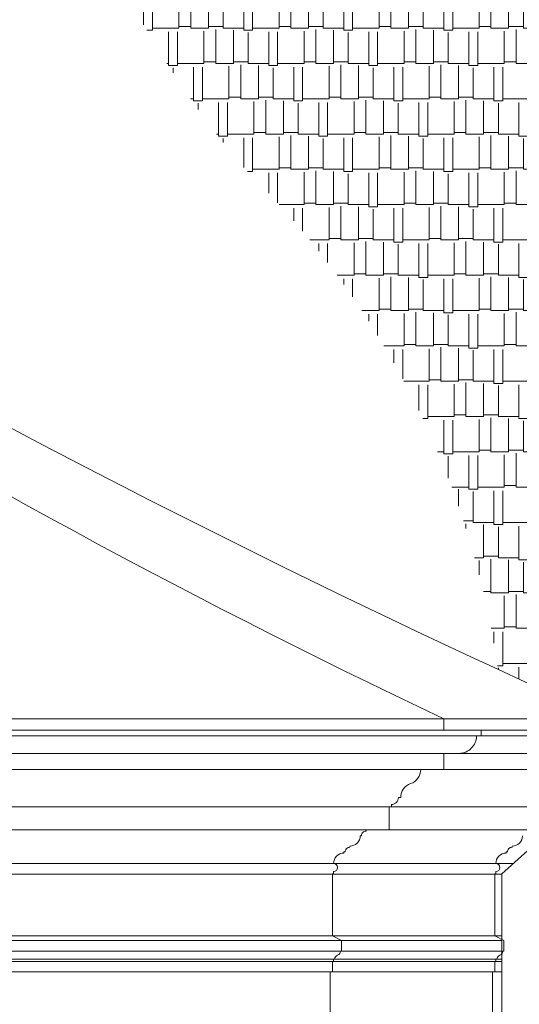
# Model space of a CAD drawing. Header units: millimetres. Extents: x 402 to 79005, y -7782 to 89952.
# Tile 327 of 426: x 40013 to 40228, y 25447 to 25872. Entities that reach past the tile are written whole.
import ezdxf

# ---------------------------------------------------------------- set-up
doc = ezdxf.new("R2010")
doc.units = ezdxf.units.MM
doc.header["$LTSCALE"] = 10
doc.layers.get('0').update_dxf_attribs({"lineweight": 0})

msp = doc.modelspace()

# ---------------------------------------------------------------- hatches: boundary and pattern name
h = msp.add_hatch()
h.set_pattern_fill('AR-RSHKE', color=256, scale=0.05, style=0)
h.set_pattern_definition([(0, (55296.495, 13905.38), (32.385, 15.24), [7.62, -6.35, 8.89, -3.81, 11.43, -5.08]), (0, (55304.115, 13906.015), (32.385, 15.24), [6.35, -24.13, 5.08, -7.62]), (0, (55319.355, 13904.428), (32.385, 15.24), [3.81, -39.37]), (90, (55296.495, 13905.38), (-10.795, 15.24), [14.605, -46.355]), (90, (55304.115, 13905.38), (-10.795, 15.24), [14.2875, -46.6725]), (90, (55310.465, 13905.38), (-10.795, 15.24), [13.335, -47.625]), (90, (55319.355, 13904.428), (-10.795, 15.24), [14.605, -46.355]), (90, (55323.165, 13904.428), (-10.795, 15.24), [14.605, -46.355]), (90, (55334.595, 13905.38), (-10.795, 15.24), [13.97, -46.99])])
h.paths.add_polyline_path([(40245.99, 25953.223), (40030.547, 25953.223, 0.1042968), (40109.799, 25807.905, -0.1650836), (40218.944, 25591.931, 0.0028634), (40265.561, 25570.64), (40440.561, 25570.64, -0.0661721)])
h.paths.add_polyline_path([(40110.978, 26172.996), (40027.494, 26172.996, 0.1255959), (40024.76, 25974.649), (40264.963, 25974.649)])

# ---------------------------------------------------------------- linework, layer by layer
at = {"color": 7}
msp.add_line((39726.561, 25570.64), (40510.564, 25570.64), dxfattribs=at)
for p, q in [((40195.561, 25570.64), (40195.561, 25565.72)), ((40255.568, 25548.72), (39716.568, 25548.72)), ((40252.836, 25532.685), (39704.727, 25532.685)), ((40241.72, 25522.685), (39692.366, 25522.685)), ((40225.602, 25508.185), (39680.159, 25508.185)), ((39679.677, 25503.605), (40220.599, 25503.605)), ((40220.599, 25476.903), (40009.427, 25476.903)), ((40009.427, 25474.903), (40220.599, 25474.903)), ((40220.599, 25470.403), (40009.427, 25470.403)), ((40220.599, 25466.903), (40009.427, 25466.903)), ((40220.599, 25465.903), (40009.427, 25465.903)), ((40220.599, 25461.403), (40009.427, 25461.403))]:
    msp.add_line(p, q)
for points in [[(39743.598, 25565.72), (40211.613, 25565.72), (40211.613, 25563.235), (39743.598, 25563.235)], [(40211.613, 25565.72), (40281.613, 25565.72), (40281.613, 25563.235), (40211.613, 25563.235)], [(40220.599, 24246.637), (40220.599, 25503.685), (40268.158, 25546.469), (40268.158, 25555.72)]]:
    msp.add_lwpolyline(points)
for points in [[(39726.561, 25555.72), (40202.098, 25555.72, 0.4142136), (40209.613, 25563.235), (39743.598, 25563.235)], [(40202.098, 25555.72), (40272.098, 25555.72, 0.4142136), (40279.613, 25563.235), (40211.613, 25563.235)], [(40146.484, 24247.923), (40146.484, 25461.403), (40147.484, 25461.403), (40147.484, 25465.903), (40147.984, 25465.903), (40147.984, 25466.903), (40148.484, 25466.903, -0.2744373), (40149.729, 25468.645, 0.3198306), (40150.984, 25470.403), (40151.484, 25470.403), (40151.484, 25474.903), (40147.484, 25476.903), (40147.484, 25503.685), (40147.984, 25503.685), (40147.984, 25504.685, 1), (40147.984, 25508.185, -0.4142136), (40152.484, 25512.685), (40152.484, 25513.185), (40152.984, 25513.185, -0.4142136), (40154.984, 25515.185), (40154.984, 25515.685, 0.4142136), (40159.484, 25520.185), (40159.984, 25520.185, -0.4142136), (40161.984, 25522.185), (40161.984, 25522.685), (40171.984, 25522.685), (40171.984, 25532.685), (40172.984, 25532.685), (40172.984, 25533.64, 0.4142136), (40175.958, 25536.666), (40176.958, 25536.666, -0.3198076), (40181.243, 25542.666, 0.3198306), (40185.568, 25548.72), (40195.568, 25548.72), (40195.568, 25555.72)]]:
    msp.add_lwpolyline(points, format="xyb")
msp.add_lwpolyline([(40216.484, 24247.923), (40216.484, 25461.403), (40217.484, 25461.403), (40217.484, 25465.903), (40217.984, 25465.903), (40217.984, 25466.903), (40218.484, 25466.903, -0.2744373), (40219.729, 25468.645, 0.3198306), (40220.984, 25470.403), (40221.484, 25470.403), (40221.484, 25474.903), (40217.484, 25476.903), (40217.484, 25503.685), (40217.984, 25503.685), (40217.984, 25504.685, 1), (40217.984, 25508.185, -0.4142136), (40222.484, 25512.685), (40222.484, 25513.185), (40222.984, 25513.185, -0.4142136), (40224.984, 25515.185), (40224.984, 25515.685, 0.4142136), (40229.484, 25520.185)], format="xyb", dxfattribs=at)
msp.add_arc((42101.17, 29651.391), 4474.593, 235.25463, 245.780766, dxfattribs=at)
msp.add_arc((41586.349, 28505.883), 3248.068, 231.19696, 244.647291)

doc.saveas('drawing.dxf')
